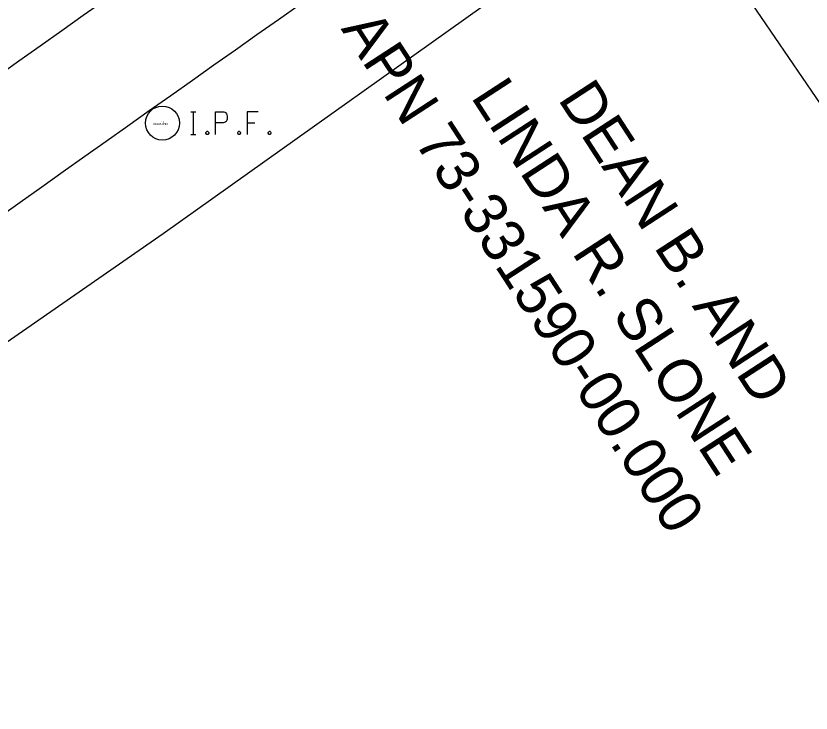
# Model space of a CAD drawing. Extents: x 1957117 to 1971063, y 701601 to 715861.
# Drawn here: x 1967341.5 to 1967489.1, y 709753.9 to 709883.2 of the extents above; entities that cross this region are included whole.
import ezdxf

# ---------------------------------------------------------------- set-up
doc = ezdxf.new("R2010")
doc.units = 0
for name, color, linetype in [('DV_X_Property_Line', 7, 'Continuous'), ('PV_P_Shoulder', 7, 'Continuous'), ('RS_Raster1', 7, 'Continuous'), ('RW_X_Fee_RW', 7, 'Continuous'), ('SC_Scratch1', 7, 'Continuous'), ('SC_Shading3', 7, 'Continuous'), ('SC_Shading5', 7, 'Continuous'), ('SV_X_Text', 7, 'Continuous')]:
    doc.layers.add(name, color=color, linetype=linetype)

msp = doc.modelspace()

# ---------------------------------------------------------------- linework, layer by layer
at = {"layer": 'DV_X_Property_Line'}
msp.add_line((1967578.19, 709738.61), (1967462.41, 709908.64), dxfattribs=at)
at = {"layer": 'RW_X_Fee_RW'}
msp.add_lwpolyline([(1966686.94, 709428.21), (1966723.81, 709443.84), (1966760.88, 709459), (1966850.6, 709502.49), (1966936.62, 709548.62), (1967038.84, 709610.76), (1967129.82, 709675.43), (1967226.45, 709744.11), (1967368.83, 709842.85), (1967437.46, 709891.69), (1967520.23, 709947.94), (1967561.42, 709975.92), (1967633.37, 710024.75), (1967644.17, 710032.08), (1967726.91, 710088.25), (1967809.65, 710144.41), (1967843.36, 710167.29), (1967984.01, 710263.92), (1968157.45, 710388.98), (1968460.56, 710625.35), (1968517.64, 710673.88), (1968584.19, 710732.2), (1968663.12, 710804.94)], dxfattribs=at)
at = {"layer": 'SC_Shading3'}
for points in [[(1967374, 709865.43), (1967374.92, 709865.43)], [(1967374.46, 709861.23), (1967374.46, 709865.43)], [(1967378.57, 709861.23), (1967378.57, 709865.43), (1967379.96, 709865.43), (1967380.1, 709865.4), (1967380.3, 709865.34), (1967380.39, 709865.27), (1967380.48, 709865.2), (1967380.59, 709865.04), (1967380.68, 709864.87), (1967380.74, 709864.61), (1967380.74, 709864.21), (1967380.71, 709864.08), (1967380.65, 709863.88), (1967380.54, 709863.65), (1967380.42, 709863.55), (1967380.33, 709863.48), (1967380.19, 709863.42), (1967379.96, 709863.38), (1967378.57, 709863.38)], [(1967386.47, 709865.43), (1967384.47, 709865.43), (1967384.47, 709861.23)], [(1967384.47, 709863.38), (1967385.89, 709863.38)], [(1967374, 709861.23), (1967374.92, 709861.23)], [(1967376.98, 709861.8), (1967377.12, 709861.8), (1967377.21, 709861.73), (1967377.3, 709861.6), (1967377.3, 709861.43), (1967377.21, 709861.3), (1967377.12, 709861.23), (1967376.98, 709861.23), (1967376.89, 709861.3), (1967376.8, 709861.43), (1967376.8, 709861.6), (1967376.89, 709861.73), (1967376.98, 709861.8)], [(1967382.88, 709861.8), (1967383.02, 709861.8), (1967383.11, 709861.73), (1967383.2, 709861.6), (1967383.2, 709861.43), (1967383.11, 709861.3), (1967383.02, 709861.23), (1967382.88, 709861.23), (1967382.79, 709861.3), (1967382.71, 709861.43), (1967382.71, 709861.6), (1967382.79, 709861.73), (1967382.88, 709861.8)], [(1967388.52, 709861.8), (1967388.67, 709861.8), (1967388.75, 709861.73), (1967388.84, 709861.6), (1967388.84, 709861.43), (1967388.75, 709861.3), (1967388.67, 709861.23), (1967388.52, 709861.23), (1967388.44, 709861.3), (1967388.35, 709861.43), (1967388.35, 709861.6), (1967388.44, 709861.73), (1967388.52, 709861.8)]]:
    msp.add_lwpolyline(points, dxfattribs=at)
msp.add_circle((1967368.71, 709863.33), 3.15, dxfattribs=at)
at = {"layer": 'SC_Shading5'}
for points in [[(1963589.68, 706586.99), (1963626.62, 706689.55), (1963651.76, 706746.83), (1963668.09, 706778.6), (1963682.77, 706805.4), (1963734.42, 706911.59), (1963826.85, 707116.72), (1963877.26, 707215.64), (1963964.98, 707354.47), (1964070.53, 707509.35), (1964132.57, 707601.99), (1964163.9, 707642.17), (1964191.2, 707685.17), (1964278.98, 707807.13), (1964326.11, 707874.36), (1964396.43, 707968.96), (1964508.52, 708133.68), (1964655.59, 708336.55), (1964745.32, 708429.17), (1964840.33, 708522.32), (1964988.18, 708660.24), (1965089.8, 708739.04), (1965251.74, 708835.22), (1965415.81, 708922.05), (1965866.2, 709149.38), (1966173.54, 709294.13), (1966283.63, 709338.2), (1966534, 709419.21), (1966689.08, 709471.27), (1967008.47, 709641.82), (1967166.68, 709750.12), (1967422.11, 709931.08), (1967818.71, 710198.83), (1968187.02, 710459.85), (1968360.59, 710592.49), (1968496.54, 710707.85), (1968606.43, 710809.38), (1968733.39, 710937.09), (1968807.28, 711025.4), (1968843.01, 711077.09), (1968863.23, 711106.1), (1968909.75, 711171.31), (1968974.13, 711279.56), (1969130.93, 711546.92), (1969247.43, 711744.69), (1969402.71, 712016.42), (1969505.29, 712191.79), (1969666.31, 712460.81), (1969771.59, 712639.9), (1969880.06, 712820.92), (1969964.99, 712955.71), (1969990, 713000.08), (1970030.06, 713068.48)], [(1963609.91, 706579.7), (1963646.62, 706681.57), (1963671.19, 706737.58), (1963687.09, 706768.51), (1963701.88, 706795.53), (1963753.91, 706902.47), (1963846.25, 707107.41), (1963895.97, 707204.99), (1963982.97, 707342.67), (1964088.35, 707497.31), (1964150.01, 707589.38), (1964181.5, 707629.76), (1964209.02, 707673.11), (1964296.52, 707794.67), (1964343.55, 707861.77), (1964413.96, 707956.49), (1964526.12, 708121.31), (1964672.1, 708322.69), (1964760.58, 708414.01), (1964855.2, 708506.77), (1965002.13, 708643.85), (1965101.92, 708721.23), (1965262.27, 708816.45), (1965425.68, 708902.94), (1965875.63, 709130.04), (1966182.13, 709274.4), (1966290.94, 709317.95), (1966540.74, 709398.78), (1966697.63, 709451.45), (1967019.64, 709623.4), (1967178.97, 709732.47), (1967434.35, 709913.39), (1967830.95, 710181.14), (1968199.77, 710442.53), (1968374.09, 710575.73), (1968510.81, 710691.74), (1968621.36, 710793.89), (1968749.3, 710922.58), (1968824.41, 711012.36), (1968860.68, 711064.83), (1968880.81, 711093.7), (1968927.78, 711159.55), (1968992.65, 711268.62), (1969149.48, 711536.02), (1969266.04, 711733.89), (1969421.34, 712005.66), (1969523.8, 712180.83), (1969684.81, 712449.83), (1969790.08, 712628.92), (1969898.39, 712809.65), (1969983.47, 712944.68), (1970008.66, 712989.37), (1970048.63, 713057.61)]]:
    msp.add_spline(points, degree=3, dxfattribs=at)

# ---------------------------------------------------------------- texts
at = {"layer": 'PV_P_Shoulder'}
msp.add_text('885.86', height=0.35, dxfattribs=at).set_placement((1967367.05, 709862.98))
at = {"layer": 'RS_Raster1'}
msp.add_text('11', height=0.35, dxfattribs=at).set_placement((1967368.49, 709863.33))
at = {"layer": 'SC_Scratch1'}
msp.add_text('IPIN', height=0.35, dxfattribs=at).set_placement((1967368.71, 709862.98))
at = {"layer": 'SV_X_Text'}
for s, p in [('APN 73-331590-00.000', (1967401.76, 709880.81)), ('LINDA R. SLONE', (1967425.84, 709868.21)), ('DEAN B. AND ', (1967442, 709867.8))]:
    msp.add_text(s, height=8, rotation=303, dxfattribs=at).set_placement(p)

doc.saveas('drawing.dxf')
